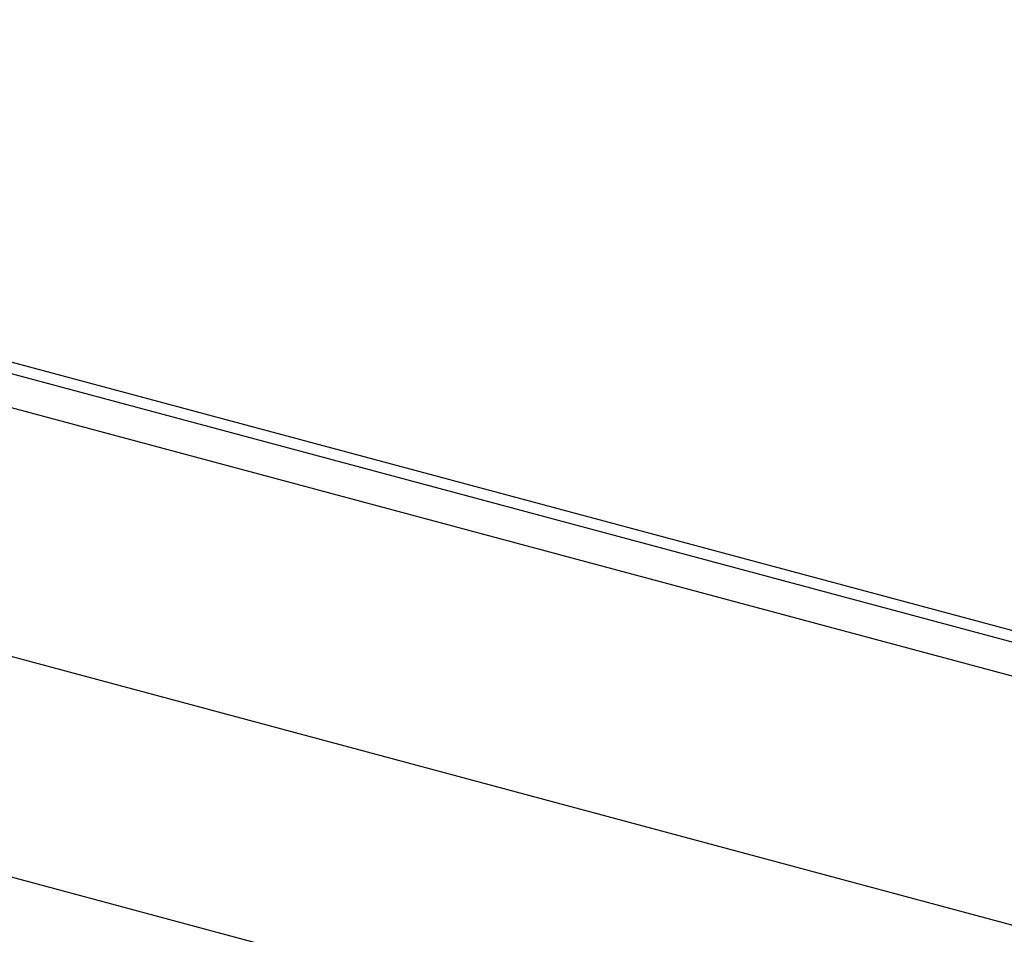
# Model space of a CAD drawing. Header units: millimetres. Extents: x 6 to 414, y 7 to 290.
# Tile 265 of 341: x 194.775 to 195.409, y 135.113 to 135.703. Entities that reach past the tile are written whole.
import ezdxf

# ---------------------------------------------------------------- set-up
doc = ezdxf.new("R2010")
doc.units = ezdxf.units.MM
doc.header["$LTSCALE"] = 23.1
doc.layers.add('_60383', color=7, linetype='CONTINUOUS')

msp = doc.modelspace()

# ---------------------------------------------------------------- linework, layer by layer
at = {"layer": '_60383', "color": 7, "linetype": 'Continuous'}
for p, q in [((197.28698, 134.80633), (193.94675, 135.70264)), ((193.93107, 135.69959), (197.2713, 134.80328)), ((193.88901, 135.68899), (197.22924, 134.79269)), ((197.46824, 134.5679), (193.39376, 135.66123)), ((193.41729, 135.51298), (197.34895, 134.45797))]:
    msp.add_line(p, q, dxfattribs=at)

doc.saveas('drawing.dxf')
